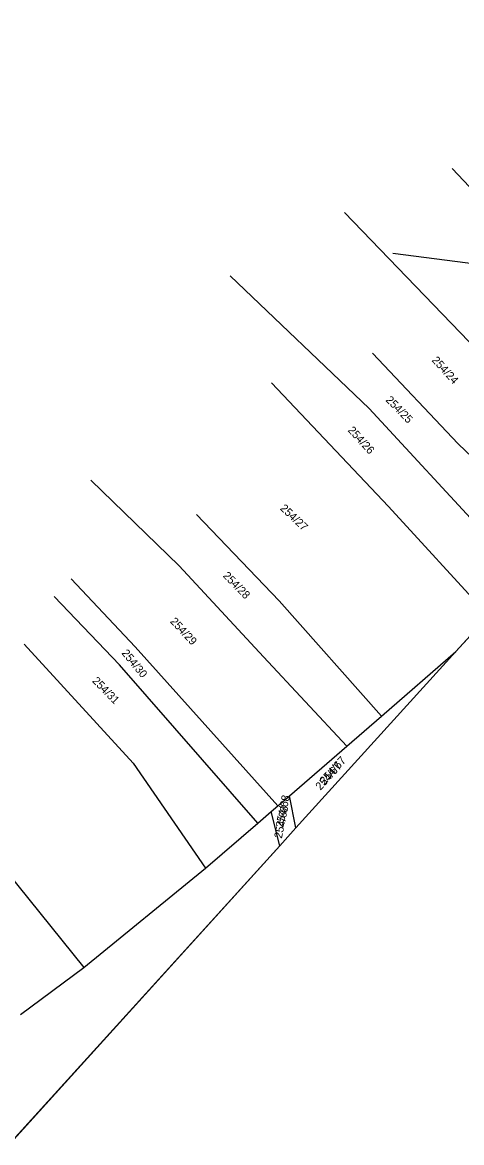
# Model space of a CAD drawing. Extents: x -555757 to -553364, y -1100723 to -1096439.
# Drawn here: x -554398.2 to -554288.5, y -1097033.1 to -1096753.2 of the extents above; entities that cross this region are included whole.
import ezdxf

# ---------------------------------------------------------------- set-up
doc = ezdxf.new("R2010")
doc.units = 0
for name, color, linetype in [('05_SÍTĚ - vedení VN - nadzemní', 7, 'Continuous'), ('C$SLO$PARCELY', 7, 'Continuous'), ('HRANICE$PARCELY', 7, 'Continuous'), ('OSA$KOLEJI', 7, 'Continuous'), ('zájem', 7, 'Continuous')]:
    doc.layers.add(name, color=color, linetype=linetype)

msp = doc.modelspace()

# ---------------------------------------------------------------- linework, layer by layer
at = {"layer": '05_SÍTĚ - vedení VN - nadzemní'}
msp.add_lwpolyline([(-554305.7, -1096810.89), (-554150.58, -1096830.85)], dxfattribs=at)
at = {"layer": 'HRANICE$PARCELY'}
for p, q in [((-554290.86, -1096789.71), (-554235.49, -1096849.02)), ((-554290.86, -1096789.71), (-554235.49, -1096849.02)), ((-554317.72, -1096800.72), (-554278.35, -1096841.7)), ((-554317.72, -1096800.72), (-554278.35, -1096841.7)), ((-554346.33, -1096816.53), (-554311.61, -1096849.68)), ((-554346.33, -1096816.53), (-554311.61, -1096849.68)), ((-554310.73, -1096835.91), (-554289.38, -1096858.5)), ((-554310.73, -1096835.91), (-554289.38, -1096858.5)), ((-554336.03, -1096843.29), (-554306.75, -1096874.14)), ((-554336.03, -1096843.29), (-554306.75, -1096874.14)), ((-554311.61, -1096849.68), (-554272.88, -1096891.66)), ((-554311.61, -1096849.68), (-554272.88, -1096891.66)), ((-554289.38, -1096858.5), (-554264.53, -1096882.41)), ((-554289.38, -1096858.5), (-554264.53, -1096882.41)), ((-554381.18, -1096867.63), (-554359.07, -1096889)), ((-554381.18, -1096867.63), (-554359.07, -1096889)), ((-554306.75, -1096874.14), (-554281.81, -1096901.5)), ((-554306.75, -1096874.14), (-554281.81, -1096901.5)), ((-554334.1, -1096897.75), (-554354.7, -1096876.18)), ((-554334.1, -1096897.75), (-554354.7, -1096876.18)), ((-554359.07, -1096889), (-554338.04, -1096911.76)), ((-554359.07, -1096889), (-554338.04, -1096911.76)), ((-554386.07, -1096892.27), (-554370.1, -1096909.22)), ((-554386.07, -1096892.27), (-554370.1, -1096909.22)), ((-554373.96, -1096913.7), (-554390.27, -1096896.62)), ((-554373.96, -1096913.7), (-554390.27, -1096896.62)), ((-554308.52, -1096926.53), (-554334.1, -1096897.75)), ((-554308.52, -1096926.53), (-554334.1, -1096897.75)), ((-554397.76, -1096908.57), (-554370.56, -1096938.28)), ((-554397.76, -1096908.57), (-554370.56, -1096938.28)), ((-554370.1, -1096909.22), (-554334.41, -1096948.93)), ((-554370.1, -1096909.22), (-554334.41, -1096948.93)), ((-554308.52, -1096926.53), (-554289.93, -1096910.44)), ((-554308.52, -1096926.53), (-554289.93, -1096910.44)), ((-554339.43, -1096953.28), (-554373.96, -1096913.7)), ((-554339.43, -1096953.28), (-554373.96, -1096913.7)), ((-554338.04, -1096911.76), (-554317.16, -1096934.01)), ((-554338.04, -1096911.76), (-554317.16, -1096934.01)), ((-554317.16, -1096934.01), (-554308.52, -1096926.53)), ((-554317.16, -1096934.01), (-554308.52, -1096926.53)), ((-554331.5, -1096946.42), (-554317.16, -1096934.01)), ((-554331.5, -1096946.42), (-554317.16, -1096934.01)), ((-554370.56, -1096938.28), (-554352.47, -1096964.56)), ((-554370.56, -1096938.28), (-554352.47, -1096964.56)), ((-554334.41, -1096948.93), (-554331.5, -1096946.42)), ((-554334.41, -1096948.93), (-554331.5, -1096946.42)), ((-554329.88, -1096954.46), (-554331.5, -1096946.42)), ((-554329.88, -1096954.46), (-554331.5, -1096946.42)), ((-554336.07, -1096950.37), (-554334.41, -1096948.93)), ((-554336.07, -1096950.37), (-554334.41, -1096948.93)), ((-554339.43, -1096953.28), (-554336.07, -1096950.37)), ((-554339.43, -1096953.28), (-554336.07, -1096950.37)), ((-554333.93, -1096958.92), (-554336.07, -1096950.37)), ((-554333.93, -1096958.92), (-554336.07, -1096950.37)), ((-554352.47, -1096964.56), (-554339.43, -1096953.28)), ((-554352.47, -1096964.56), (-554339.43, -1096953.28)), ((-554402.15, -1096965.45), (-554382.91, -1096989.3)), ((-554402.15, -1096965.45), (-554382.91, -1096989.3)), ((-554382.91, -1096989.3), (-554352.47, -1096964.56)), ((-554382.91, -1096989.3), (-554352.47, -1096964.56)), ((-554398.72, -1097001.07), (-554382.91, -1096989.3)), ((-554398.72, -1097001.07), (-554382.91, -1096989.3))]:
    msp.add_line(p, q, dxfattribs=at)
at = {"layer": 'OSA$KOLEJI'}
for p, q in [((-554281.81, -1096901.5), (-554289.93, -1096910.44)), ((-554281.81, -1096901.5), (-554289.93, -1096910.44)), ((-554289.93, -1096910.44), (-554329.88, -1096954.46)), ((-554289.93, -1096910.44), (-554329.88, -1096954.46)), ((-554329.88, -1096954.46), (-554333.93, -1096958.92)), ((-554329.88, -1096954.46), (-554333.93, -1096958.92)), ((-554333.93, -1096958.92), (-554536.42, -1097182.03)), ((-554333.93, -1096958.92), (-554536.42, -1097182.03))]:
    msp.add_line(p, q, dxfattribs=at)
at = {"layer": 'zájem'}
for points in [[(-554110.69, -1096747.36), (-554142.08, -1096773.53), (-554179.17, -1096807.62), (-554205.78, -1096822.41), (-554208.2, -1096823.7), (-554225.08, -1096837.14), (-554235.5, -1096849), (-554251.97, -1096867.91), (-554264.55, -1096882.42), (-554265.7, -1096883.76), (-554272.88, -1096891.67), (-554281.79, -1096901.5), (-554289.93, -1096910.44), (-554329.92, -1096954.43), (-554333.96, -1096958.92), (-554536.43, -1097182.04), (-554585.15, -1097235.78), (-554588.14, -1097239.01), (-554733.55, -1097399.26)], [(-554733.55, -1097399.26), (-554588.14, -1097239.01), (-554585.15, -1097235.78), (-554536.43, -1097182.04), (-554333.96, -1096958.92), (-554329.92, -1096954.43), (-554289.93, -1096910.44), (-554281.79, -1096901.5), (-554272.88, -1096891.67), (-554265.7, -1096883.76), (-554264.55, -1096882.42), (-554251.97, -1096867.91), (-554235.5, -1096849), (-554225.08, -1096837.14), (-554208.2, -1096823.7), (-554205.78, -1096822.41), (-554179.17, -1096807.62), (-554142.08, -1096773.53), (-554110.69, -1096747.36)]]:
    msp.add_lwpolyline(points, dxfattribs=at)

# ---------------------------------------------------------------- texts
at = {"layer": 'C$SLO$PARCELY'}
for s, rotation, p in [('254/24', 312.4025, (-554296.08, -1096837.75)), ('254/25', 314.2025, (-554307.62, -1096847.7)), ('254/26', 312.4025, (-554317.06, -1096855.24)), ('254/27', 316.6025, (-554334, -1096874.82)), ('254/28', 314.4025, (-554348.28, -1096891.61)), ('254/29', 312.9025, (-554361.46, -1096903)), ('254/30', 309.4025, (-554373.57, -1096910.85)), ('254/31', 314.4025, (-554380.94, -1096917.88)), ('254/67', 47.7004, (-554323.76, -1096945.2)), ('254/67', 47.7004, (-554322.74, -1096943.79)), ('254/68', 78.3006, (-554333.07, -1096954.51)), ('254/68', 78.3006, (-554333.42, -1096957.2))]:
    msp.add_text(s, height=2, rotation=rotation, dxfattribs=at).set_placement(p)

doc.saveas('drawing.dxf')
